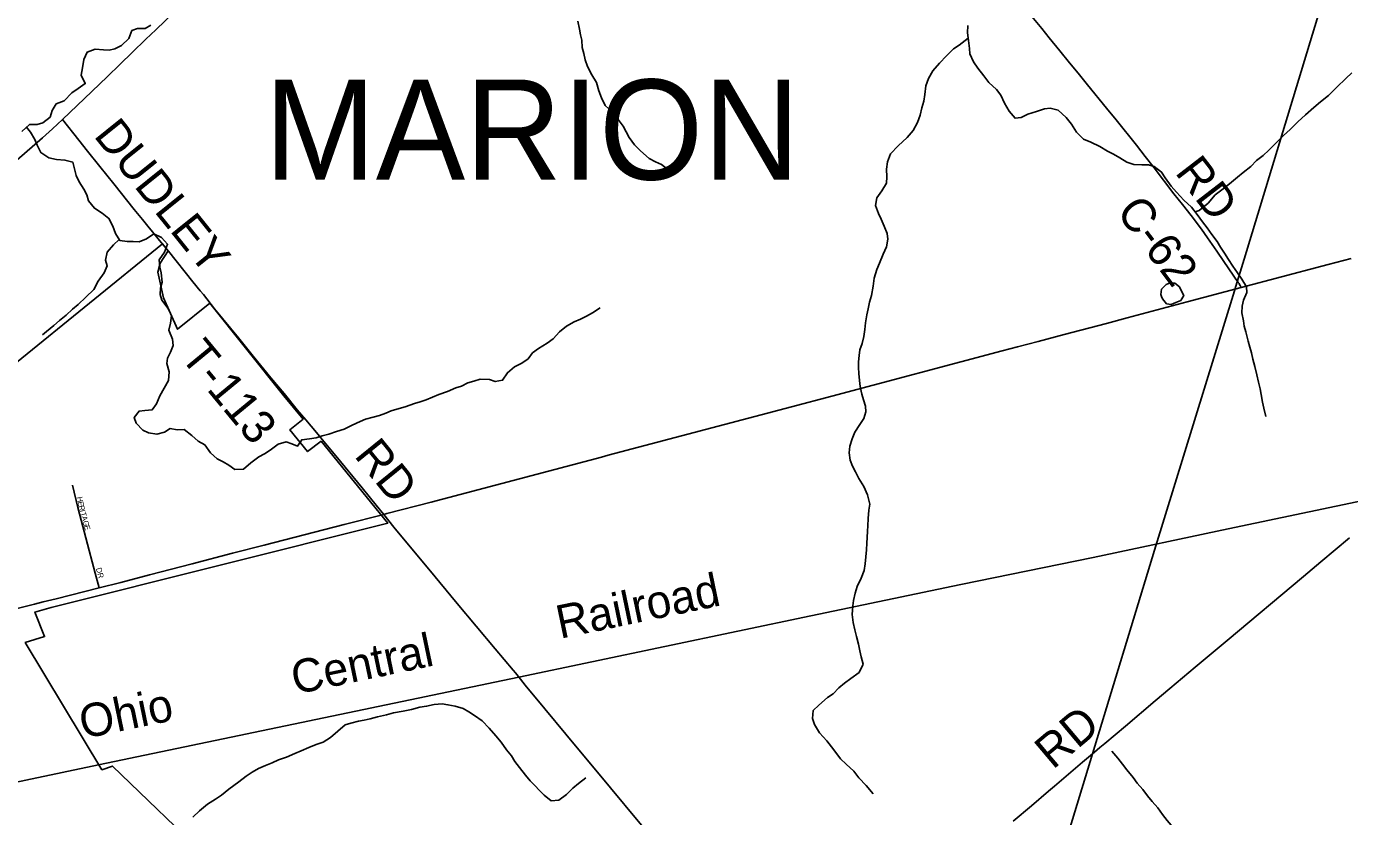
# Model space of a CAD drawing. Extents: x 1442749 to 1756758, y 235267 to 677782.
# Drawn here: x 1554277 to 1566168, y 474506 to 481611 of the extents above; entities that cross this region are included whole.
import ezdxf

# ---------------------------------------------------------------- set-up
doc = ezdxf.new("R2010")
doc.units = 0
for name, color, linetype in [('GM_X_City_Street', 7, 'Continuous'), ('GM_X_City_Street_Text', 7, 'Continuous'), ('GM_X_Corporation', 7, 'Continuous'), ('GM_X_County_Road', 7, 'Continuous'), ('GM_X_County_Road_Text', 7, 'Continuous'), ('GM_X_Minor_Lake', 7, 'Continuous'), ('GM_X_Minor_River', 7, 'Continuous'), ('GM_X_Rail_Line', 7, 'Continuous'), ('GM_X_Rail_Line_Text', 7, 'Continuous'), ('GM_X_State_Route', 7, 'Continuous'), ('GM_X_Township', 7, 'Continuous'), ('GM_X_Township_Road', 7, 'Continuous'), ('GM_X_Township_Road_Text', 7, 'Continuous'), ('GM_X_Township_Text', 7, 'Continuous')]:
    doc.layers.add(name, color=color, linetype=linetype)

msp = doc.modelspace()

# ---------------------------------------------------------------- linework, layer by layer
at = {"layer": 'GM_X_City_Street'}
msp.add_lwpolyline([(1554929, 476563), (1554895, 476696), (1554841, 476899), (1554739, 477285), (1554689, 477485)], dxfattribs=at)
at = {"layer": 'GM_X_Corporation'}
msp.add_lwpolyline([(1554188, 478589), (1555499, 479657), (1555551, 479592), (1555477, 479484), (1555458, 479403), (1555509, 479170), (1555635, 478888), (1555925, 479123), (1556589, 478291), (1556763, 478080), (1556703, 478031), (1556643, 477983), (1556803, 477788), (1556925, 477881), (1557523, 477144), (1554500, 476387), (1554353, 476345), (1554440, 476124), (1554265, 476070), (1554954, 474927), (1555050, 474960), (1555933, 474108)], dxfattribs=at)
at = {"layer": 'GM_X_County_Road'}
for points in [[(1554599, 480773), (1554798, 480963), (1555003, 481158), (1555120, 481272), (1555226, 481376), (1555350, 481497), (1555438, 481581), (1555611, 481747)], [(1565194, 479264), (1565184, 479283), (1565180, 479290), (1565175, 479299), (1565168, 479310), (1565038, 479497), (1564975, 479589), (1564892, 479710), (1564836, 479788), (1564744, 479911), (1564667, 480009), (1564590, 480107), (1564412, 480339), (1564332, 480443), (1564252, 480543), (1564070, 480771), (1563983, 480877), (1563813, 481086), (1563728, 481191), (1563651, 481284), (1563565, 481391), (1563468, 481508), (1563401, 481593), (1563311, 481701)], [(1553323, 479655), (1553408, 479728), (1553498, 479805), (1553631, 479922), (1553854, 480115), (1554039, 480278), (1554191, 480408), (1554420, 480609), (1554510, 480691), (1554599, 480773)]]:
    msp.add_lwpolyline(points, dxfattribs=at)
at = {"layer": 'GM_X_Minor_Lake'}
for points in [[(1564654, 479237), (1564640, 479269), (1564599, 479304), (1564550, 479303), (1564520, 479291), (1564478, 479249), (1564473, 479201), (1564479, 479182)], [(1564479, 479182), (1564486, 479161), (1564524, 479116), (1564566, 479110), (1564608, 479129), (1564650, 479147), (1564677, 479191), (1564654, 479237)]]:
    msp.add_lwpolyline(points, dxfattribs=at)
at = {"layer": 'GM_X_Minor_River'}
for points in [[(1554234, 480667), (1554303, 480729), (1554373, 480730), (1554423, 480743), (1554490, 480796), (1554507, 480854), (1554544, 480914), (1554616, 480943), (1554683, 481014), (1554740, 481053), (1554805, 481097), (1554768, 481173), (1554781, 481239), (1554792, 481313), (1554821, 481381), (1554895, 481408), (1554969, 481401), (1555019, 481398), (1555071, 481410), (1555132, 481441), (1555197, 481504), (1555224, 481574), (1555274, 481593), (1555344, 481593), (1555395, 481624)], [(1559233, 481658), (1559246, 481588), (1559257, 481537), (1559267, 481487), (1559272, 481423), (1559285, 481367), (1559298, 481312), (1559319, 481250), (1559358, 481177), (1559401, 481108), (1559422, 481032), (1559445, 480968), (1559478, 480899), (1559544, 480840), (1559595, 480775), (1559640, 480714), (1559694, 480613), (1559742, 480547), (1559795, 480492), (1559874, 480424), (1559930, 480394), (1559983, 480371), (1560051, 480318)], [(1562736, 481620), (1562735, 481554), (1562742, 481486), (1562753, 481414), (1562756, 481364), (1562787, 481293), (1562827, 481236), (1562882, 481167), (1562925, 481107), (1562996, 481044), (1563033, 480993), (1563068, 480920), (1563109, 480848), (1563162, 480785), (1563217, 480792), (1563277, 480821), (1563353, 480846), (1563426, 480869), (1563476, 480875), (1563548, 480858), (1563621, 480791), (1563668, 480732), (1563713, 480661), (1563776, 480598), (1563844, 480571), (1563922, 480532), (1563993, 480489), (1564045, 480462), (1564102, 480431), (1564166, 480392), (1564228, 480371), (1564302, 480366), (1564360, 480366), (1564411, 480353), (1564479, 480302), (1564512, 480249), (1564565, 480176), (1564612, 480120), (1564677, 480049), (1564747, 479987), (1564798, 479919), (1564847, 479854), (1564888, 479799), (1564931, 479740), (1564978, 479678), (1565008, 479627), (1565043, 479571), (1565080, 479516), (1565119, 479457), (1565162, 479396), (1565200, 479340), (1565241, 479271), (1565244, 479219), (1565215, 479151), (1565202, 479097), (1565201, 479035), (1565214, 478965), (1565222, 478915), (1565235, 478864), (1565256, 478780), (1565273, 478727), (1565286, 478677), (1565299, 478619), (1565316, 478552), (1565335, 478478), (1565348, 478412), (1565364, 478353), (1565373, 478303), (1565386, 478233), (1565397, 478179), (1565416, 478104)], [(1562740, 481507), (1562659, 481443), (1562607, 481410), (1562546, 481348), (1562481, 481281), (1562422, 481212), (1562383, 481142), (1562360, 481076), (1562351, 481000), (1562342, 480938), (1562325, 480878), (1562310, 480814), (1562285, 480747), (1562246, 480675), (1562191, 480614), (1562110, 480538), (1562041, 480467), (1562014, 480395), (1562007, 480329), (1562010, 480259), (1562005, 480203), (1561964, 480134), (1561919, 480070), (1561908, 480000), (1561933, 479929), (1561958, 479877), (1561985, 479814), (1562012, 479748), (1562018, 479698), (1562007, 479630), (1561976, 479562), (1561944, 479482), (1561918, 479425), (1561896, 479349), (1561887, 479277), (1561870, 479191), (1561853, 479131), (1561840, 479071), (1561828, 479017), (1561817, 478945), (1561810, 478885), (1561801, 478823), (1561786, 478759), (1561767, 478703), (1561760, 478653), (1561753, 478595), (1561753, 478543), (1561756, 478489), (1561763, 478426), (1561770, 478372), (1561783, 478306), (1561799, 478253), (1561816, 478197), (1561821, 478147), (1561802, 478087), (1561765, 478033), (1561722, 477962), (1561698, 477904), (1561677, 477836), (1561670, 477778), (1561681, 477710), (1561702, 477657), (1561727, 477605), (1561756, 477546), (1561801, 477474), (1561836, 477399), (1561855, 477316), (1561848, 477260), (1561841, 477186), (1561838, 477122), (1561836, 477072), (1561833, 477016), (1561828, 476964), (1561825, 476906), (1561820, 476842), (1561813, 476780), (1561805, 476720), (1561778, 476650), (1561744, 476574), (1561724, 476514), (1561711, 476450), (1561704, 476400), (1561699, 476322), (1561708, 476252), (1561723, 476184), (1561738, 476125), (1561753, 476057), (1561766, 475997), (1561777, 475944), (1561796, 475876), (1561761, 475802), (1561686, 475749), (1561630, 475706), (1561579, 475664), (1561526, 475611), (1561476, 475578), (1561399, 475508), (1561348, 475459), (1561341, 475387), (1561358, 475335), (1561403, 475260)], [(1564779, 479944), (1564816, 479956), (1564897, 480022), (1564960, 480097), (1565019, 480142), (1565090, 480197), (1565161, 480256), (1565211, 480298), (1565280, 480353), (1565331, 480405), (1565390, 480450), (1565443, 480499), (1565518, 480574), (1565575, 480632), (1565635, 480685), (1565704, 480754), (1565773, 480817), (1565848, 480881), (1565907, 480932), (1565978, 480991), (1566055, 481064), (1566135, 481143), (1566189, 481193)], [(1554277, 480706), (1554312, 480662), (1554351, 480596), (1554372, 480545), (1554405, 480477), (1554479, 480430), (1554546, 480415), (1554622, 480410), (1554692, 480391), (1554707, 480332), (1554723, 480270), (1554750, 480213), (1554793, 480147), (1554818, 480096), (1554835, 480044), (1554887, 479977), (1554958, 479932), (1555017, 479885), (1555052, 479816), (1555077, 479748), (1555117, 479685), (1555183, 479678), (1555235, 479676), (1555289, 479675), (1555355, 479702), (1555422, 479745), (1555489, 479714), (1555545, 479653), (1555517, 479582), (1555468, 479512), (1555474, 479448), (1555487, 479396), (1555496, 479311), (1555481, 479259), (1555478, 479201), (1555493, 479149), (1555548, 479078), (1555581, 479013), (1555570, 478943), (1555555, 478881), (1555588, 478799), (1555596, 478743), (1555571, 478681), (1555544, 478629), (1555537, 478579), (1555560, 478504), (1555553, 478426), (1555514, 478359), (1555475, 478289), (1555446, 478219), (1555407, 478164), (1555339, 478157), (1555289, 478153), (1555244, 478096), (1555263, 478043), (1555322, 477982), (1555374, 477958), (1555448, 477945), (1555516, 477964), (1555567, 477995), (1555631, 477984), (1555693, 477987), (1555762, 477934), (1555821, 477881), (1555879, 477849), (1555932, 477776), (1555991, 477723), (1556043, 477696), (1556095, 477665), (1556150, 477626), (1556226, 477629), (1556293, 477687), (1556366, 477742), (1556416, 477767), (1556467, 477801), (1556538, 477856), (1556610, 477877), (1556662, 477858), (1556714, 477837), (1556750, 477895), (1556821, 477902), (1556879, 477911), (1556935, 477930), (1556993, 477946), (1557064, 477969), (1557132, 477990), (1557191, 478019), (1557249, 478046), (1557324, 478080), (1557392, 478099), (1557448, 478112), (1557505, 478133), (1557555, 478155), (1557627, 478176), (1557680, 478191), (1557764, 478220), (1557814, 478237), (1557869, 478253), (1557927, 478278), (1557984, 478301), (1558060, 478330)], [(1555110, 479695), (1555058, 479646), (1555003, 479580), (1554988, 479511), (1555001, 479460), (1554974, 479396), (1554921, 479321), (1554882, 479247), (1554811, 479176), (1554740, 479111), (1554689, 479070), (1554633, 479016), (1554574, 478967), (1554523, 478923), (1554456, 478868), (1554421, 478837)], [(1558060, 478330), (1558135, 478361), (1558187, 478377), (1558243, 478406), (1558298, 478421), (1558354, 478438), (1558438, 478435), (1558490, 478417), (1558556, 478430), (1558599, 478497), (1558662, 478551), (1558730, 478584), (1558785, 478623), (1558824, 478675), (1558878, 478714), (1558955, 478763), (1559010, 478802), (1559067, 478866), (1559130, 478915), (1559200, 478956), (1559255, 478980), (1559311, 479007), (1559365, 479036), (1559432, 479081)], [(1555771, 474500), (1555833, 474558), (1555904, 474619), (1555977, 474664), (1556028, 474699), (1556095, 474754), (1556184, 474817), (1556250, 474869), (1556305, 474906), (1556361, 474937), (1556426, 474966), (1556484, 474990), (1556541, 475015), (1556613, 475040), (1556690, 475073), (1556744, 475096), (1556815, 475128), (1556879, 475153), (1556943, 475176), (1557008, 475217), (1557075, 475274), (1557140, 475330), (1557192, 475345), (1557261, 475364), (1557313, 475373), (1557365, 475385), (1557433, 475404), (1557512, 475421), (1557574, 475438), (1557662, 475453), (1557736, 475468), (1557811, 475489), (1557873, 475498), (1557941, 475513)], [(1557941, 475513), (1558014, 475520), (1558065, 475512), (1558131, 475499), (1558201, 475478), (1558253, 475449), (1558304, 475414), (1558372, 475367), (1558435, 475300), (1558496, 475233), (1558543, 475176), (1558592, 475107), (1558635, 475053), (1558667, 475000), (1558708, 474948), (1558763, 474879), (1558804, 474828), (1558929, 474700), (1558992, 474647), (1559062, 474654), (1559131, 474705), (1559186, 474763), (1559238, 474802), (1559305, 474853)], [(1561403, 475260), (1561470, 475187), (1561513, 475132), (1561551, 475081), (1561592, 475025), (1561645, 474978), (1561712, 474913), (1561758, 474854), (1561823, 474785), (1561886, 474710)], [(1564852, 474086), (1564802, 474143), (1564739, 474220), (1564694, 474277), (1564635, 474344), (1564584, 474407), (1564529, 474470), (1564488, 474524), (1564444, 474585), (1564395, 474642), (1564352, 474693), (1564309, 474749), (1564259, 474806), (1564224, 474857), (1564167, 474926), (1564128, 474976), (1564086, 475031), (1564031, 475094)]]:
    msp.add_lwpolyline(points, dxfattribs=at)
at = {"layer": 'GM_X_Rail_Line'}
msp.add_lwpolyline([(1553344, 474639), (1554925, 474971), (1558701, 475760), (1561326, 476310), (1562674, 476592), (1563864, 476837), (1565077, 477094), (1567261, 477551)], dxfattribs=at)
at = {"layer": 'GM_X_State_Route'}
for points in [[(1557487, 477223), (1557514, 477230), (1557913, 477334), (1559446, 477739), (1559506, 477755), (1561151, 478190), (1561516, 478287), (1563045, 478693), (1563185, 478730), (1563370, 478778), (1563602, 478840), (1563982, 478941), (1564169, 478992), (1564708, 479134), (1565194, 479264), (1565920, 479456), (1565977, 479471), (1566181, 479525)], [(1554427, 476436), (1554545, 476465), (1554929, 476563), (1555124, 476612), (1555383, 476681), (1555767, 476780), (1556129, 476874), (1556412, 476947), (1557133, 477133), (1557487, 477223)], [(1552456, 475959), (1552782, 476037), (1552913, 476068), (1553289, 476158), (1553986, 476326), (1554349, 476417), (1554427, 476436)]]:
    msp.add_lwpolyline(points, dxfattribs=at)
at = {"layer": 'GM_X_Township'}
for points in [[(1566747, 484545), (1565221, 479519), (1565146, 479277), (1565133, 479233), (1564414, 476901), (1563836, 475001), (1562630, 471037), (1561114, 466092), (1560897, 465383), (1560357, 463622), (1558990, 459152), (1557881, 459234), (1555623, 459427), (1553981, 459606)], [(1570793, 458137), (1565757, 458561), (1558990, 459152), (1560357, 463622), (1560897, 465383), (1561114, 466092), (1562630, 471037), (1563836, 475001), (1564414, 476901), (1565133, 479233), (1565146, 479277), (1565221, 479519), (1566747, 484545)]]:
    msp.add_lwpolyline(points, dxfattribs=at)
at = {"layer": 'GM_X_Township_Road'}
for points in [[(1554599, 480773), (1554748, 480588), (1554825, 480491), (1554936, 480352), (1555062, 480197), (1555245, 479965), (1555320, 479874), (1555380, 479800), (1555396, 479780), (1555437, 479731)], [(1555437, 479731), (1555472, 479687)], [(1555472, 479687), (1555554, 479590), (1555772, 479315), (1555838, 479233), (1555867, 479200)], [(1555867, 479200), (1555968, 479073), (1556181, 478810), (1556313, 478647), (1556473, 478452), (1556592, 478311), (1556711, 478165)], [(1556711, 478165), (1556787, 478075), (1556883, 477959)], [(1556883, 477959), (1556949, 477879), (1557056, 477750), (1557293, 477461), (1557420, 477305), (1557487, 477223)], [(1557487, 477223), (1557579, 477109), (1557801, 476842), (1557893, 476731), (1558149, 476423), (1558489, 476015), (1558650, 475824), (1558671, 475799)], [(1563968, 475164), (1564154, 475320), (1564422, 475547), (1564552, 475657), (1564781, 475849), (1565067, 476090), (1565753, 476665), (1565909, 476796), (1566168, 477013)], [(1558671, 475799), (1558717, 475741), (1558758, 475689), (1558935, 475474), (1559124, 475247), (1559525, 474766), (1559775, 474466), (1559967, 474237), (1560180, 473984), (1560444, 473670), (1560574, 473513), (1560677, 473390), (1560781, 473268), (1560843, 473192), (1560939, 473079), (1561043, 472952), (1561171, 472800)], [(1563145, 474466), (1563308, 474603), (1563463, 474735), (1563516, 474779), (1563768, 474995), (1563875, 475086)], [(1563875, 475086), (1563923, 475126), (1563968, 475164)]]:
    msp.add_lwpolyline(points, dxfattribs=at)

# ---------------------------------------------------------------- texts
at = {"layer": 'GM_X_City_Street_Text'}
for s, rotation, p in [('H', 280.8641, (1554729, 477378)), ('E', 281.0283, (1554737, 477335)), ('R', 283.7572, (1554744, 477298)), ('I', 285.3597, (1554754, 477258)), ('T', 285.4723, (1554760, 477237)), ('A', 285.4621, (1554770, 477203)), ('G', 285.4621, (1554781, 477160)), ('E', 285.4612, (1554793, 477118)), ('DR', 285.526, (1554900, 476737))]:
    msp.add_text(s, height=50, rotation=rotation, dxfattribs=at).set_placement(p)
at = {"layer": 'GM_X_County_Road_Text'}
for s, rotation, p in [('RD', 307.6564, (1564592, 480297)), ('C-62', 306.8717, (1564063, 479944))]:
    msp.add_text(s, height=300, rotation=rotation, dxfattribs=at).set_placement(p)
at = {"layer": 'GM_X_Rail_Line_Text'}
for s, rotation, p in [('Railroad', 11.7499, (1559072, 476104)), ('Central', 11.8257, (1556691, 475603)), ('Ohio', 11.6694, (1554786, 475204))]:
    msp.add_text(s, height=299, rotation=rotation, dxfattribs=at).set_placement(p)
at = {"layer": 'GM_X_Township_Road_Text'}
for s, rotation, p in [('DUDLEY', 308.7889, (1554874, 480627)), ('T-113', 309.4896, (1555649, 478640)), ('RD', 309.0457, (1557215, 477749)), ('RD', 40.1214, (1563501, 474923))]:
    msp.add_text(s, height=300, rotation=rotation, dxfattribs=at).set_placement(p)
at = {"layer": 'GM_X_Township_Text'}
msp.add_text('MARION', height=900, rotation=0, dxfattribs=at).set_placement((1556414, 480234))

doc.saveas('drawing.dxf')
